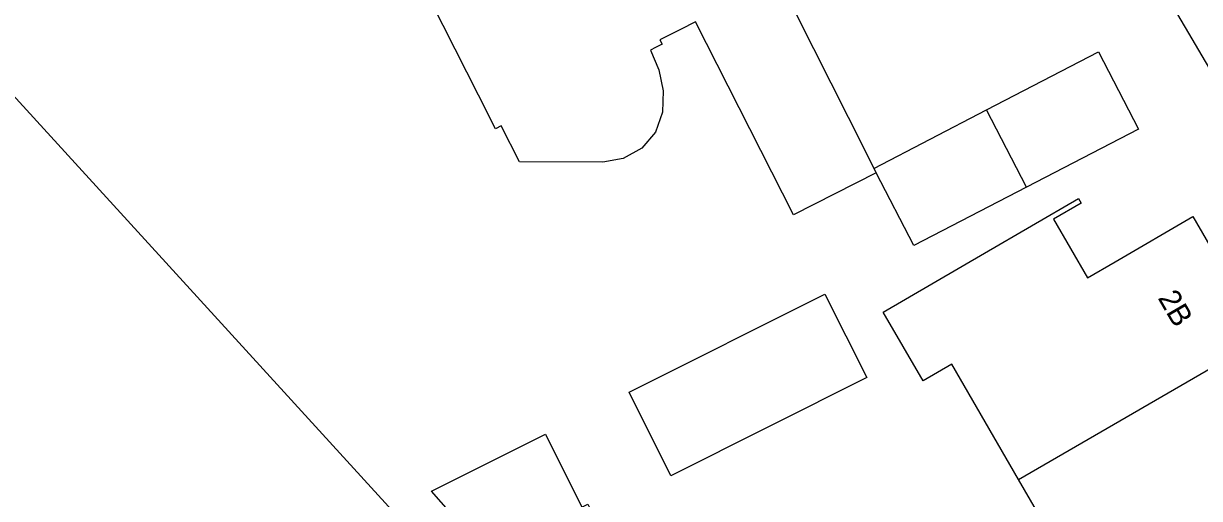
# Model space of a CAD drawing. Extents: x 157321 to 158827, y 386650 to 388532.
# Drawn here: x 157520.9 to 157574.9, y 387580.9 to 387602.7 of the extents above; entities that cross this region are included whole.
import ezdxf

# ---------------------------------------------------------------- set-up
doc = ezdxf.new("R2010")
doc.units = 0
for name, color, linetype in [('IMGEO_Groenvoorziening', 7, 'Continuous'), ('IMGEO_Pand', 7, 'Continuous'), ('IMGEO_Pand_nummerreeks', 7, 'Continuous'), ('IMGEO_Voetpad_open', 7, 'Continuous')]:
    doc.layers.add(name, color=color, linetype=linetype)

msp = doc.modelspace()

# ---------------------------------------------------------------- linework, layer by layer
at = {"layer": 'IMGEO_Groenvoorziening'}
msp.add_lwpolyline([(157517.52, 387602.638), (157562.957, 387552.907), (157563.938, 387551.687)], dxfattribs=at)
at = {"layer": 'IMGEO_Pand'}
for points in [[(157560.083, 387595.885), (157556.28, 387593.957), (157551.784, 387602.821), (157551.096, 387602.472), (157550.146, 387601.99), (157550.248, 387601.791), (157549.952, 387601.641), (157549.725, 387601.526), (157550.102, 387600.623), (157550.305, 387599.651), (157550.275, 387598.68), (157549.943, 387597.761), (157549.328, 387597.024), (157548.464, 387596.541), (157547.524, 387596.377), (157543.7, 387596.398), (157542.867, 387598.048), (157542.6, 387597.912), (157541.815, 387599.459), (157539.118, 387604.778)], [(157555.619, 387604.766), (157559.591, 387596.871), (157559.978, 387596.096)], [(157565.152, 387598.774), (157570.293, 387601.436), (157572.129, 387597.891), (157566.988, 387595.229)], [(157559.978, 387596.096), (157565.152, 387598.774)], [(157566.988, 387595.229), (157565.152, 387598.774)], [(157559.978, 387596.096), (157560.083, 387595.885)], [(157566.988, 387595.229), (157561.812, 387592.549), (157560.083, 387595.885)], [(157566.627, 387581.811), (157563.553, 387587.11), (157562.235, 387586.345), (157560.405, 387589.5), (157565.052, 387592.196), (157569.376, 387594.705), (157569.497, 387594.497), (157568.227, 387593.76), (157569.787, 387591.071), (157571.06, 387591.81), (157574.627, 387593.879), (157577.853, 387588.319)], [(157550.652, 387581.99), (157548.737, 387585.817), (157557.733, 387590.32), (157559.648, 387586.492), (157550.652, 387581.99)], [(157577.853, 387588.319), (157581.086, 387582.748), (157577.511, 387580.674), (157576.247, 387579.941), (157577.762, 387577.33), (157579.049, 387578.077), (157579.164, 387577.877), (157574.84, 387575.368), (157570.217, 387572.686), (157568.436, 387575.756), (157569.711, 387576.495), (157566.627, 387581.811)], [(157566.627, 387581.811), (157577.853, 387588.319)], [(157545.897, 387574.176), (157542.213, 387578.373), (157539.661, 387581.28), (157544.896, 387583.9), (157546.571, 387580.554), (157546.839, 387580.688), (157549.257, 387575.858), (157545.897, 387574.176)]]:
    msp.add_lwpolyline(points, dxfattribs=at)
at = {"layer": 'IMGEO_Voetpad_open'}
msp.add_lwpolyline([(157615.927, 387559.839), (157611.374, 387562.193), (157605.111, 387565.47), (157601.282, 387567.578), (157591.851, 387572.768), (157565.719, 387617.13), (157560.875, 387625.389)], dxfattribs=at)

# ---------------------------------------------------------------- texts
at = {"layer": 'IMGEO_Pand_nummerreeks'}
msp.add_text('2B', height=1, rotation=300.1259, dxfattribs=at).set_placement((157573, 387590.148))

doc.saveas('drawing.dxf')
